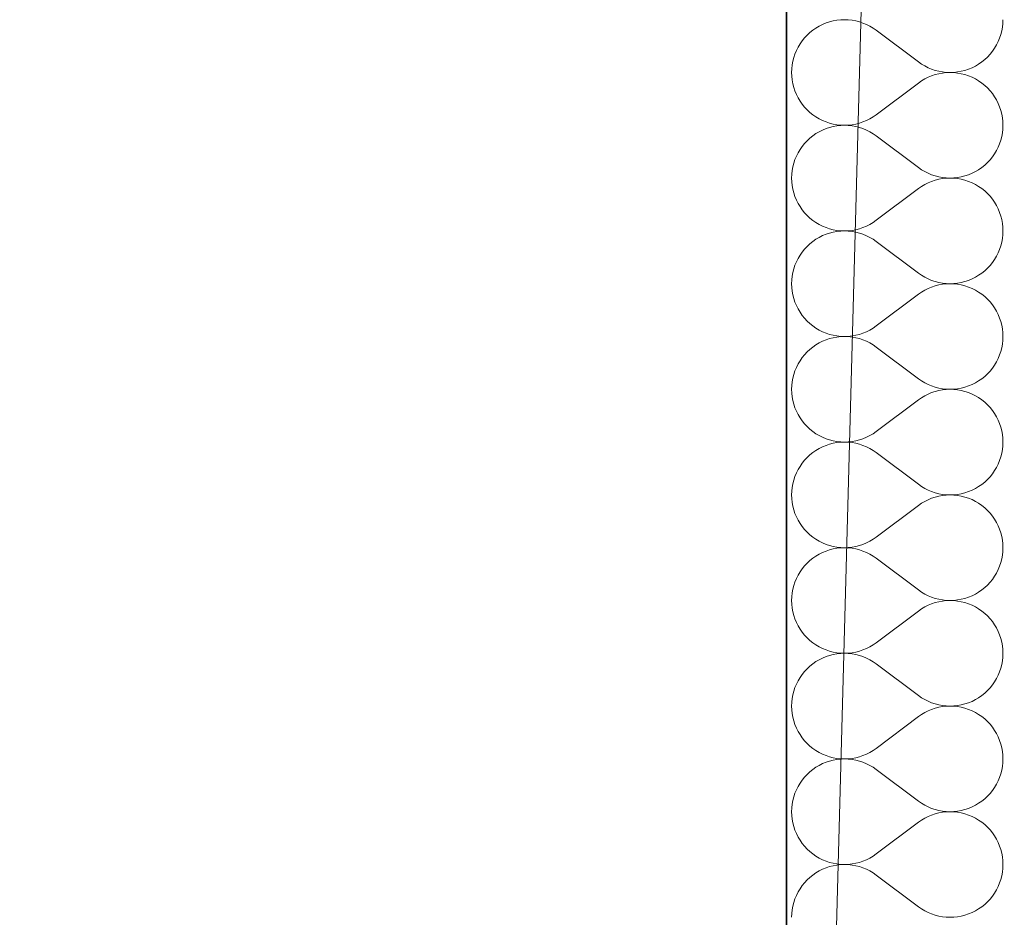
# Model space of a CAD drawing. Header units: millimetres. Extents: x -1465 to 393277, y -3788 to 454312.
# Tile 848 of 958: x 348170 to 348880, y 356993 to 357641. Entities that reach past the tile are written whole.
import ezdxf

# ---------------------------------------------------------------- set-up
doc = ezdxf.new("R2010")
doc.units = ezdxf.units.MM
doc.layers.add('- A - ocieplenie', color=8, linetype='Continuous')
doc.layers.add('Konstrukcja - Stropy', color=8, linetype='Continuous')

# ---------------------------------------------------------------- blocks, each defined once
blk = doc.blocks.new('*X28')
at = {"layer": '- A - ocieplenie', "linetype": 'Continuous', "lineweight": 13, "ltscale": 100}
for p, q in [((19819.41, 384052.48), (19816.69, 384052.38)), ((19822.13, 384052.38), (19819.41, 384052.48)), ((19933.57, 384049.76), (19933.67, 384052.48)), ((19798.8, 384046.44), (19796.57, 384044.89)), ((19801.14, 384047.83), (19798.8, 384046.44)), ((19803.57, 384049.04), (19801.14, 384047.83)), ((19806.09, 384050.08), (19803.57, 384049.04)), ((19808.67, 384050.94), (19806.09, 384050.08)), ((19811.31, 384051.61), (19808.67, 384050.94)), ((19813.98, 384052.09), (19811.31, 384051.61)), ((19816.69, 384052.38), (19813.98, 384052.09)), ((19824.83, 384052.09), (19822.13, 384052.38)), ((19827.51, 384051.6), (19824.83, 384052.09)), ((19830.14, 384050.93), (19827.51, 384051.6)), ((19832.73, 384050.06), (19830.14, 384050.93)), ((19835.24, 384049.02), (19832.73, 384050.06)), ((19837.67, 384047.8), (19835.24, 384049.02)), ((19840.01, 384046.41), (19837.67, 384047.8)), ((19842.24, 384044.86), (19840.01, 384046.41)), ((19932.8, 384044.38), (19933.28, 384047.05)), ((19933.28, 384047.05), (19933.57, 384049.76)), ((19790.6, 384039.34), (19788.89, 384037.22)), ((19792.46, 384041.33), (19790.6, 384039.34)), ((19794.45, 384043.18), (19792.46, 384041.33)), ((19796.57, 384044.89), (19794.45, 384043.18)), ((19872.72, 384022), (19842.24, 384044.86)), ((19930.22, 384036.65), (19931.27, 384039.16)), ((19931.27, 384039.16), (19932.13, 384041.74)), ((19932.13, 384041.74), (19932.8, 384044.38)), ((19785.95, 384032.65), (19784.73, 384030.21)), ((19787.34, 384034.99), (19785.95, 384032.65)), ((19788.89, 384037.22), (19787.34, 384034.99)), ((19926.07, 384029.64), (19927.62, 384031.87)), ((19927.62, 384031.87), (19929.01, 384034.21)), ((19929.01, 384034.21), (19930.22, 384036.65)), ((19782.83, 384025.12), (19782.16, 384022.48)), ((19783.69, 384027.7), (19782.83, 384025.12)), ((19784.73, 384030.21), (19783.69, 384027.7)), ((19920.51, 384023.68), (19922.5, 384025.53)), ((19922.5, 384025.53), (19924.36, 384027.52)), ((19924.36, 384027.52), (19926.07, 384029.64)), ((19781.39, 384017.1), (19781.29, 384014.38)), ((19781.68, 384019.81), (19781.39, 384017.1)), ((19782.16, 384022.48), (19781.68, 384019.81)), ((19872.72, 384022), (19874.95, 384020.45)), ((19874.95, 384020.45), (19877.29, 384019.06)), ((19877.29, 384019.06), (19879.72, 384017.84)), ((19879.72, 384017.84), (19882.23, 384016.79)), ((19908.87, 384016.78), (19911.38, 384017.82)), ((19911.38, 384017.82), (19913.82, 384019.03)), ((19913.82, 384019.03), (19916.16, 384020.42)), ((19916.16, 384020.42), (19918.39, 384021.97)), ((19918.39, 384021.97), (19920.51, 384023.68)), ((19781.29, 384014.38), (19781.39, 384011.66)), ((19781.39, 384011.66), (19781.68, 384008.96)), ((19879.72, 384010.93), (19877.29, 384009.71)), ((19882.23, 384011.97), (19879.72, 384010.93)), ((19882.23, 384016.79), (19884.81, 384015.93)), ((19884.81, 384012.83), (19882.23, 384011.97)), ((19884.81, 384015.93), (19887.45, 384015.26)), ((19887.45, 384013.51), (19884.81, 384012.83)), ((19887.45, 384015.26), (19890.13, 384014.77)), ((19890.13, 384013.99), (19887.45, 384013.51)), ((19890.13, 384014.77), (19892.83, 384014.48)), ((19892.83, 384014.28), (19890.13, 384013.99)), ((19892.83, 384014.48), (19895.55, 384014.38)), ((19895.55, 384014.38), (19892.83, 384014.28)), ((19895.55, 384014.38), (19898.27, 384014.48)), ((19898.27, 384014.29), (19895.55, 384014.38)), ((19898.27, 384014.48), (19900.97, 384014.77)), ((19900.97, 384014), (19898.27, 384014.29)), ((19900.97, 384014.77), (19903.65, 384015.25)), ((19903.65, 384013.52), (19900.97, 384014)), ((19903.65, 384015.25), (19906.29, 384015.92)), ((19906.29, 384012.84), (19903.65, 384013.52)), ((19906.29, 384015.92), (19908.87, 384016.78)), ((19908.87, 384011.99), (19906.29, 384012.84)), ((19911.38, 384010.95), (19908.87, 384011.99)), ((19913.82, 384009.73), (19911.38, 384010.95)), ((19781.68, 384008.96), (19782.16, 384006.28)), ((19782.16, 384006.28), (19782.83, 384003.64)), ((19782.83, 384003.64), (19783.69, 384001.06)), ((19872.72, 384006.76), (19842.24, 383983.91)), ((19874.95, 384008.32), (19872.72, 384006.76)), ((19877.29, 384009.71), (19874.95, 384008.32)), ((19916.16, 384008.34), (19913.82, 384009.73)), ((19918.39, 384006.79), (19916.16, 384008.34)), ((19920.51, 384005.09), (19918.39, 384006.79)), ((19922.5, 384003.23), (19920.51, 384005.09)), ((19924.36, 384001.24), (19922.5, 384003.23)), ((19783.69, 384001.06), (19784.73, 383998.55)), ((19784.73, 383998.55), (19785.95, 383996.12)), ((19785.95, 383996.12), (19787.34, 383993.78)), ((19926.07, 383999.12), (19924.36, 384001.24)), ((19927.62, 383996.89), (19926.07, 383999.12)), ((19929.01, 383994.55), (19927.62, 383996.89)), ((19787.34, 383993.78), (19788.89, 383991.54)), ((19788.89, 383991.54), (19790.6, 383989.43)), ((19790.6, 383989.43), (19792.46, 383987.44)), ((19930.22, 383992.12), (19929.01, 383994.55)), ((19931.27, 383989.6), (19930.22, 383992.12)), ((19932.13, 383987.02), (19931.27, 383989.6)), ((19792.46, 383987.44), (19794.45, 383985.58)), ((19794.45, 383985.58), (19796.57, 383983.88)), ((19796.57, 383983.88), (19798.8, 383982.33)), ((19798.8, 383982.33), (19801.14, 383980.94)), ((19837.67, 383980.96), (19840.01, 383982.35)), ((19840.01, 383982.35), (19842.24, 383983.91)), ((19932.8, 383984.39), (19932.13, 383987.02)), ((19933.28, 383981.71), (19932.8, 383984.39)), ((19933.57, 383979.01), (19933.28, 383981.71)), ((19801.14, 383980.94), (19803.57, 383979.72)), ((19803.57, 383979.72), (19806.09, 383978.68)), ((19806.09, 383978.68), (19808.67, 383977.82)), ((19808.67, 383974.75), (19806.09, 383973.89)), ((19808.67, 383977.82), (19811.31, 383977.15)), ((19811.31, 383975.42), (19808.67, 383974.75)), ((19811.31, 383977.15), (19813.98, 383976.67)), ((19813.98, 383975.9), (19811.31, 383975.42)), ((19813.98, 383976.67), (19816.69, 383976.38)), ((19816.69, 383976.19), (19813.98, 383975.9)), ((19816.69, 383976.38), (19819.41, 383976.29)), ((19819.41, 383976.29), (19816.69, 383976.19)), ((19819.41, 383976.29), (19822.13, 383976.39)), ((19822.13, 383976.19), (19819.41, 383976.29)), ((19822.13, 383976.39), (19824.83, 383976.68)), ((19824.83, 383975.9), (19822.13, 383976.19)), ((19824.83, 383976.68), (19827.51, 383977.16)), ((19827.51, 383975.41), (19824.83, 383975.9)), ((19827.51, 383977.16), (19830.14, 383977.84)), ((19830.14, 383974.74), (19827.51, 383975.41)), ((19830.14, 383977.84), (19832.73, 383978.7)), ((19832.73, 383973.87), (19830.14, 383974.74)), ((19832.73, 383978.7), (19835.24, 383979.74)), ((19835.24, 383979.74), (19837.67, 383980.96)), ((19933.67, 383976.29), (19933.57, 383979.01)), ((19933.57, 383973.57), (19933.67, 383976.29)), ((19796.57, 383968.7), (19794.45, 383966.99)), ((19798.8, 383970.25), (19796.57, 383968.7)), ((19801.14, 383971.63), (19798.8, 383970.25)), ((19803.57, 383972.85), (19801.14, 383971.63)), ((19806.09, 383973.89), (19803.57, 383972.85)), ((19835.24, 383972.83), (19832.73, 383973.87)), ((19837.67, 383971.61), (19835.24, 383972.83)), ((19840.01, 383970.22), (19837.67, 383971.61)), ((19842.24, 383968.67), (19840.01, 383970.22)), ((19872.72, 383945.81), (19842.24, 383968.67)), ((19932.13, 383965.55), (19932.8, 383968.19)), ((19932.8, 383968.19), (19933.28, 383970.86)), ((19933.28, 383970.86), (19933.57, 383973.57)), ((19788.89, 383961.03), (19787.34, 383958.79)), ((19790.6, 383963.15), (19788.89, 383961.03)), ((19792.46, 383965.14), (19790.6, 383963.15)), ((19794.45, 383966.99), (19792.46, 383965.14)), ((19929.01, 383958.02), (19930.22, 383960.46)), ((19930.22, 383960.46), (19931.27, 383962.97)), ((19931.27, 383962.97), (19932.13, 383965.55)), ((19784.73, 383954.02), (19783.69, 383951.51)), ((19785.95, 383956.46), (19784.73, 383954.02)), ((19787.34, 383958.79), (19785.95, 383956.46)), ((19924.36, 383951.33), (19926.07, 383953.45)), ((19926.07, 383953.45), (19927.62, 383955.68)), ((19927.62, 383955.68), (19929.01, 383958.02)), ((19782.16, 383946.29), (19781.68, 383943.62)), ((19782.83, 383948.93), (19782.16, 383946.29)), ((19783.69, 383951.51), (19782.83, 383948.93)), ((19918.39, 383945.78), (19920.51, 383947.49)), ((19920.51, 383947.49), (19922.5, 383949.34)), ((19922.5, 383949.34), (19924.36, 383951.33)), ((19781.39, 383940.91), (19781.29, 383938.19)), ((19781.68, 383943.62), (19781.39, 383940.91)), ((19872.72, 383945.81), (19874.95, 383944.26)), ((19874.95, 383944.26), (19877.29, 383942.87)), ((19877.29, 383942.87), (19879.72, 383941.65)), ((19879.72, 383941.65), (19882.23, 383940.6)), ((19882.23, 383940.6), (19884.81, 383939.74)), ((19884.81, 383939.74), (19887.45, 383939.07)), ((19887.45, 383939.07), (19890.13, 383938.58)), ((19900.97, 383938.58), (19903.65, 383939.06)), ((19903.65, 383939.06), (19906.29, 383939.73)), ((19906.29, 383939.73), (19908.87, 383940.59)), ((19908.87, 383940.59), (19911.38, 383941.63)), ((19911.38, 383941.63), (19913.82, 383942.84)), ((19913.82, 383942.84), (19916.16, 383944.23)), ((19916.16, 383944.23), (19918.39, 383945.78)), ((19781.29, 383938.19), (19781.39, 383935.47)), ((19781.39, 383935.47), (19781.68, 383932.77)), ((19781.68, 383932.77), (19782.16, 383930.09)), ((19874.95, 383932.13), (19872.72, 383930.57)), ((19877.29, 383933.52), (19874.95, 383932.13)), ((19879.72, 383934.74), (19877.29, 383933.52)), ((19882.23, 383935.78), (19879.72, 383934.74)), ((19884.81, 383936.64), (19882.23, 383935.78)), ((19887.45, 383937.31), (19884.81, 383936.64)), ((19890.13, 383937.8), (19887.45, 383937.31)), ((19890.13, 383938.58), (19892.83, 383938.29)), ((19892.83, 383938.09), (19890.13, 383937.8)), ((19892.83, 383938.29), (19895.55, 383938.19)), ((19895.55, 383938.19), (19892.83, 383938.09)), ((19895.55, 383938.19), (19898.27, 383938.29)), ((19898.27, 383938.1), (19895.55, 383938.19)), ((19898.27, 383938.29), (19900.97, 383938.58)), ((19900.97, 383937.81), (19898.27, 383938.1)), ((19903.65, 383937.33), (19900.97, 383937.81)), ((19906.29, 383936.65), (19903.65, 383937.33)), ((19908.87, 383935.8), (19906.29, 383936.65)), ((19911.38, 383934.76), (19908.87, 383935.8)), ((19913.82, 383933.54), (19911.38, 383934.76)), ((19916.16, 383932.15), (19913.82, 383933.54)), ((19918.39, 383930.6), (19916.16, 383932.15)), ((19782.16, 383930.09), (19782.83, 383927.45)), ((19782.83, 383927.45), (19783.69, 383924.87)), ((19783.69, 383924.87), (19784.73, 383922.36)), ((19872.72, 383930.57), (19842.24, 383907.72)), ((19920.51, 383928.9), (19918.39, 383930.6)), ((19922.5, 383927.04), (19920.51, 383928.9)), ((19924.36, 383925.05), (19922.5, 383927.04)), ((19926.07, 383922.93), (19924.36, 383925.05)), ((19784.73, 383922.36), (19785.95, 383919.93)), ((19785.95, 383919.93), (19787.34, 383917.59)), ((19787.34, 383917.59), (19788.89, 383915.35)), ((19927.62, 383920.7), (19926.07, 383922.93)), ((19929.01, 383918.36), (19927.62, 383920.7)), ((19930.22, 383915.93), (19929.01, 383918.36)), ((19788.89, 383915.35), (19790.6, 383913.24)), ((19790.6, 383913.24), (19792.46, 383911.25)), ((19792.46, 383911.25), (19794.45, 383909.39)), ((19931.27, 383913.41), (19930.22, 383915.93)), ((19932.13, 383910.83), (19931.27, 383913.41)), ((19932.8, 383908.2), (19932.13, 383910.83)), ((19794.45, 383909.39), (19796.57, 383907.69)), ((19796.57, 383907.69), (19798.8, 383906.14)), ((19798.8, 383906.14), (19801.14, 383904.75)), ((19801.14, 383904.75), (19803.57, 383903.53)), ((19803.57, 383903.53), (19806.09, 383902.49)), ((19832.73, 383902.51), (19835.24, 383903.55)), ((19835.24, 383903.55), (19837.67, 383904.77)), ((19837.67, 383904.77), (19840.01, 383906.16)), ((19840.01, 383906.16), (19842.24, 383907.72)), ((19933.28, 383905.52), (19932.8, 383908.2)), ((19933.57, 383902.81), (19933.28, 383905.52)), ((19803.57, 383896.66), (19801.14, 383895.44)), ((19806.09, 383897.7), (19803.57, 383896.66)), ((19806.09, 383902.49), (19808.67, 383901.63)), ((19808.67, 383898.56), (19806.09, 383897.7)), ((19808.67, 383901.63), (19811.31, 383900.96)), ((19811.31, 383899.23), (19808.67, 383898.56)), ((19811.31, 383900.96), (19813.98, 383900.48)), ((19813.98, 383899.71), (19811.31, 383899.23)), ((19813.98, 383900.48), (19816.69, 383900.19)), ((19816.69, 383900), (19813.98, 383899.71)), ((19816.69, 383900.19), (19819.41, 383900.1)), ((19819.41, 383900.1), (19816.69, 383900)), ((19819.41, 383900.1), (19822.13, 383900.2)), ((19822.13, 383900), (19819.41, 383900.1)), ((19822.13, 383900.2), (19824.83, 383900.49)), ((19824.83, 383899.7), (19822.13, 383900)), ((19824.83, 383900.49), (19827.51, 383900.97)), ((19827.51, 383899.22), (19824.83, 383899.7)), ((19827.51, 383900.97), (19830.14, 383901.65)), ((19830.14, 383898.54), (19827.51, 383899.22)), ((19830.14, 383901.65), (19832.73, 383902.51)), ((19832.73, 383897.68), (19830.14, 383898.54)), ((19835.24, 383896.64), (19832.73, 383897.68)), ((19837.67, 383895.42), (19835.24, 383896.64)), ((19933.28, 383894.67), (19933.57, 383897.38)), ((19933.67, 383900.1), (19933.57, 383902.81)), ((19933.57, 383897.38), (19933.67, 383900.1)), ((19794.45, 383890.8), (19792.46, 383888.95)), ((19796.57, 383892.51), (19794.45, 383890.8)), ((19798.8, 383894.06), (19796.57, 383892.51)), ((19801.14, 383895.44), (19798.8, 383894.06)), ((19840.01, 383894.03), (19837.67, 383895.42)), ((19842.24, 383892.48), (19840.01, 383894.03)), ((19872.72, 383869.62), (19842.24, 383892.48)), ((19931.27, 383886.78), (19932.13, 383889.36)), ((19932.13, 383889.36), (19932.8, 383892)), ((19932.8, 383892), (19933.28, 383894.67)), ((19787.34, 383882.6), (19785.95, 383880.26)), ((19788.89, 383884.84), (19787.34, 383882.6)), ((19790.6, 383886.96), (19788.89, 383884.84)), ((19792.46, 383888.95), (19790.6, 383886.96)), ((19929.01, 383881.83), (19930.22, 383884.26)), ((19930.22, 383884.26), (19931.27, 383886.78)), ((19783.69, 383875.32), (19782.83, 383872.74)), ((19784.73, 383877.83), (19783.69, 383875.32)), ((19785.95, 383880.26), (19784.73, 383877.83)), ((19922.5, 383873.15), (19924.36, 383875.14)), ((19924.36, 383875.14), (19926.07, 383877.26)), ((19926.07, 383877.26), (19927.62, 383879.49)), ((19927.62, 383879.49), (19929.01, 383881.83)), ((19782.16, 383870.1), (19781.68, 383867.42)), ((19782.83, 383872.74), (19782.16, 383870.1)), ((19872.72, 383869.62), (19874.95, 383868.07)), ((19874.95, 383868.07), (19877.29, 383866.68)), ((19913.82, 383866.65), (19916.16, 383868.04)), ((19916.16, 383868.04), (19918.39, 383869.59)), ((19918.39, 383869.59), (19920.51, 383871.3)), ((19920.51, 383871.3), (19922.5, 383873.15)), ((19781.39, 383864.72), (19781.29, 383862)), ((19781.29, 383862), (19781.39, 383859.28)), ((19781.68, 383867.42), (19781.39, 383864.72)), ((19877.29, 383866.68), (19879.72, 383865.46)), ((19879.72, 383865.46), (19882.23, 383864.41)), ((19882.23, 383864.41), (19884.81, 383863.55)), ((19884.81, 383863.55), (19887.45, 383862.88)), ((19887.45, 383861.12), (19884.81, 383860.45)), ((19887.45, 383862.88), (19890.13, 383862.39)), ((19890.13, 383861.61), (19887.45, 383861.12)), ((19890.13, 383862.39), (19892.83, 383862.1)), ((19892.83, 383861.9), (19890.13, 383861.61)), ((19892.83, 383862.1), (19895.55, 383862)), ((19895.55, 383862), (19892.83, 383861.9)), ((19895.55, 383862), (19898.27, 383862.1)), ((19898.27, 383861.91), (19895.55, 383862)), ((19898.27, 383862.1), (19900.97, 383862.39)), ((19900.97, 383861.62), (19898.27, 383861.91)), ((19900.97, 383862.39), (19903.65, 383862.87)), ((19903.65, 383861.13), (19900.97, 383861.62)), ((19903.65, 383862.87), (19906.29, 383863.54)), ((19906.29, 383860.46), (19903.65, 383861.13)), ((19906.29, 383863.54), (19908.87, 383864.4)), ((19908.87, 383864.4), (19911.38, 383865.44)), ((19911.38, 383865.44), (19913.82, 383866.65)), ((19781.39, 383859.28), (19781.68, 383856.58)), ((19781.68, 383856.58), (19782.16, 383853.9)), ((19782.16, 383853.9), (19782.83, 383851.26)), ((19872.72, 383854.38), (19842.24, 383831.52)), ((19874.95, 383855.94), (19872.72, 383854.38)), ((19877.29, 383857.33), (19874.95, 383855.94)), ((19879.72, 383858.55), (19877.29, 383857.33)), ((19882.23, 383859.59), (19879.72, 383858.55)), ((19884.81, 383860.45), (19882.23, 383859.59)), ((19908.87, 383859.61), (19906.29, 383860.46)), ((19911.38, 383858.57), (19908.87, 383859.61)), ((19913.82, 383857.35), (19911.38, 383858.57)), ((19916.16, 383855.96), (19913.82, 383857.35)), ((19918.39, 383854.41), (19916.16, 383855.96)), ((19920.51, 383852.7), (19918.39, 383854.41)), ((19782.83, 383851.26), (19783.69, 383848.68)), ((19783.69, 383848.68), (19784.73, 383846.17)), ((19922.5, 383850.85), (19920.51, 383852.7)), ((19924.36, 383848.86), (19922.5, 383850.85)), ((19926.07, 383846.74), (19924.36, 383848.86)), ((19927.62, 383844.51), (19926.07, 383846.74)), ((19784.73, 383846.17), (19785.95, 383843.74)), ((19785.95, 383843.74), (19787.34, 383841.4)), ((19787.34, 383841.4), (19788.89, 383839.16)), ((19929.01, 383842.17), (19927.62, 383844.51)), ((19930.22, 383839.74), (19929.01, 383842.17)), ((19931.27, 383837.22), (19930.22, 383839.74)), ((19788.89, 383839.16), (19790.6, 383837.05)), ((19790.6, 383837.05), (19792.46, 383835.05)), ((19792.46, 383835.05), (19794.45, 383833.2)), ((19794.45, 383833.2), (19796.57, 383831.5)), ((19932.13, 383834.64), (19931.27, 383837.22)), ((19932.8, 383832.01), (19932.13, 383834.64)), ((19796.57, 383831.5), (19798.8, 383829.94)), ((19798.8, 383829.94), (19801.14, 383828.56)), ((19801.14, 383828.56), (19803.57, 383827.34)), ((19803.57, 383827.34), (19806.09, 383826.3)), ((19806.09, 383826.3), (19808.67, 383825.44)), ((19808.67, 383825.44), (19811.31, 383824.77)), ((19827.51, 383824.78), (19830.14, 383825.46)), ((19830.14, 383825.46), (19832.73, 383826.32)), ((19832.73, 383826.32), (19835.24, 383827.36)), ((19835.24, 383827.36), (19837.67, 383828.58)), ((19837.67, 383828.58), (19840.01, 383829.97)), ((19840.01, 383829.97), (19842.24, 383831.52)), ((19933.28, 383829.33), (19932.8, 383832.01)), ((19933.57, 383826.62), (19933.28, 383829.33)), ((19933.67, 383823.91), (19933.57, 383826.62)), ((19801.14, 383819.25), (19798.8, 383817.87)), ((19803.57, 383820.47), (19801.14, 383819.25)), ((19806.09, 383821.51), (19803.57, 383820.47)), ((19808.67, 383822.37), (19806.09, 383821.51)), ((19811.31, 383823.04), (19808.67, 383822.37)), ((19811.31, 383824.77), (19813.98, 383824.29)), ((19813.98, 383823.52), (19811.31, 383823.04)), ((19813.98, 383824.29), (19816.69, 383824)), ((19816.69, 383823.81), (19813.98, 383823.52)), ((19816.69, 383824), (19819.41, 383823.91)), ((19819.41, 383823.91), (19816.69, 383823.81)), ((19819.41, 383823.91), (19822.13, 383824)), ((19822.13, 383823.81), (19819.41, 383823.91)), ((19822.13, 383824), (19824.83, 383824.3)), ((19824.83, 383823.51), (19822.13, 383823.81)), ((19824.83, 383824.3), (19827.51, 383824.78)), ((19827.51, 383823.03), (19824.83, 383823.51)), ((19830.14, 383822.35), (19827.51, 383823.03)), ((19832.73, 383821.49), (19830.14, 383822.35)), ((19835.24, 383820.45), (19832.73, 383821.49)), ((19837.67, 383819.23), (19835.24, 383820.45)), ((19840.01, 383817.84), (19837.67, 383819.23)), ((19932.8, 383815.8), (19933.28, 383818.48)), ((19933.28, 383818.48), (19933.57, 383821.19)), ((19933.57, 383821.19), (19933.67, 383823.91)), ((19792.46, 383812.76), (19790.6, 383810.77)), ((19794.45, 383814.61), (19792.46, 383812.76)), ((19796.57, 383816.32), (19794.45, 383814.61)), ((19798.8, 383817.87), (19796.57, 383816.32)), ((19842.24, 383816.29), (19840.01, 383817.84)), ((19872.72, 383793.43), (19842.24, 383816.29)), ((19931.27, 383810.59), (19932.13, 383813.17)), ((19932.13, 383813.17), (19932.8, 383815.8)), ((19785.95, 383804.07), (19784.73, 383801.64)), ((19787.34, 383806.41), (19785.95, 383804.07)), ((19788.89, 383808.65), (19787.34, 383806.41)), ((19790.6, 383810.77), (19788.89, 383808.65)), ((19927.62, 383803.3), (19929.01, 383805.64)), ((19929.01, 383805.64), (19930.22, 383808.07)), ((19930.22, 383808.07), (19931.27, 383810.59)), ((19783.69, 383799.13), (19782.83, 383796.55)), ((19784.73, 383801.64), (19783.69, 383799.13)), ((19920.51, 383795.11), (19922.5, 383796.96)), ((19922.5, 383796.96), (19924.36, 383798.95)), ((19924.36, 383798.95), (19926.07, 383801.07)), ((19926.07, 383801.07), (19927.62, 383803.3)), ((19781.68, 383791.23), (19781.39, 383788.53)), ((19782.16, 383793.91), (19781.68, 383791.23)), ((19782.83, 383796.55), (19782.16, 383793.91)), ((19872.72, 383793.43), (19874.95, 383791.88)), ((19874.95, 383791.88), (19877.29, 383790.49)), ((19877.29, 383790.49), (19879.72, 383789.27)), ((19911.38, 383789.25), (19913.82, 383790.46)), ((19913.82, 383790.46), (19916.16, 383791.85)), ((19916.16, 383791.85), (19918.39, 383793.4)), ((19918.39, 383793.4), (19920.51, 383795.11)), ((19781.39, 383788.53), (19781.29, 383785.81)), ((19781.29, 383785.81), (19781.39, 383783.09)), ((19781.39, 383783.09), (19781.68, 383780.39)), ((19879.72, 383789.27), (19882.23, 383788.22)), ((19882.23, 383783.4), (19879.72, 383782.35)), ((19882.23, 383788.22), (19884.81, 383787.36)), ((19884.81, 383784.26), (19882.23, 383783.4)), ((19884.81, 383787.36), (19887.45, 383786.69)), ((19887.45, 383784.93), (19884.81, 383784.26)), ((19887.45, 383786.69), (19890.13, 383786.2)), ((19890.13, 383785.42), (19887.45, 383784.93)), ((19890.13, 383786.2), (19892.83, 383785.91)), ((19892.83, 383785.71), (19890.13, 383785.42)), ((19892.83, 383785.91), (19895.55, 383785.81)), ((19895.55, 383785.81), (19892.83, 383785.71)), ((19895.55, 383785.81), (19898.27, 383785.91)), ((19898.27, 383785.72), (19895.55, 383785.81)), ((19898.27, 383785.91), (19900.97, 383786.2)), ((19900.97, 383785.43), (19898.27, 383785.72)), ((19900.97, 383786.2), (19903.65, 383786.68)), ((19903.65, 383784.94), (19900.97, 383785.43)), ((19903.65, 383786.68), (19906.29, 383787.35)), ((19906.29, 383784.27), (19903.65, 383784.94)), ((19906.29, 383787.35), (19908.87, 383788.21)), ((19908.87, 383783.42), (19906.29, 383784.27)), ((19908.87, 383788.21), (19911.38, 383789.25)), ((19911.38, 383782.38), (19908.87, 383783.42)), ((19781.68, 383780.39), (19782.16, 383777.71)), ((19782.16, 383777.71), (19782.83, 383775.07)), ((19872.72, 383778.19), (19842.24, 383755.33)), ((19874.95, 383779.74), (19872.72, 383778.19)), ((19877.29, 383781.14), (19874.95, 383779.74)), ((19879.72, 383782.35), (19877.29, 383781.14)), ((19913.82, 383781.16), (19911.38, 383782.38)), ((19916.16, 383779.77), (19913.82, 383781.16)), ((19918.39, 383778.22), (19916.16, 383779.77)), ((19920.51, 383776.51), (19918.39, 383778.22)), ((19922.5, 383774.66), (19920.51, 383776.51)), ((19782.83, 383775.07), (19783.69, 383772.49)), ((19783.69, 383772.49), (19784.73, 383769.98)), ((19784.73, 383769.98), (19785.95, 383767.55)), ((19924.36, 383772.67), (19922.5, 383774.66)), ((19926.07, 383770.55), (19924.36, 383772.67)), ((19927.62, 383768.32), (19926.07, 383770.55)), ((19785.95, 383767.55), (19787.34, 383765.21)), ((19787.34, 383765.21), (19788.89, 383762.97)), ((19788.89, 383762.97), (19790.6, 383760.85)), ((19929.01, 383765.98), (19927.62, 383768.32)), ((19930.22, 383763.55), (19929.01, 383765.98)), ((19931.27, 383761.03), (19930.22, 383763.55)), ((19790.6, 383760.85), (19792.46, 383758.86)), ((19792.46, 383758.86), (19794.45, 383757.01)), ((19794.45, 383757.01), (19796.57, 383755.3)), ((19796.57, 383755.3), (19798.8, 383753.75)), ((19840.01, 383753.78), (19842.24, 383755.33)), ((19932.13, 383758.45), (19931.27, 383761.03)), ((19932.8, 383755.82), (19932.13, 383758.45)), ((19933.28, 383753.14), (19932.8, 383755.82)), ((19798.8, 383753.75), (19801.14, 383752.37)), ((19801.14, 383752.37), (19803.57, 383751.15)), ((19803.57, 383751.15), (19806.09, 383750.11)), ((19806.09, 383750.11), (19808.67, 383749.25)), ((19808.67, 383749.25), (19811.31, 383748.58)), ((19811.31, 383748.58), (19813.98, 383748.1)), ((19813.98, 383747.33), (19811.31, 383746.85)), ((19813.98, 383748.1), (19816.69, 383747.81)), ((19816.69, 383747.62), (19813.98, 383747.33)), ((19816.69, 383747.81), (19819.41, 383747.72)), ((19819.41, 383747.72), (19816.69, 383747.62)), ((19819.41, 383747.72), (19822.13, 383747.81)), ((19822.13, 383747.62), (19819.41, 383747.72)), ((19822.13, 383747.81), (19824.83, 383748.11)), ((19824.83, 383747.32), (19822.13, 383747.62)), ((19824.83, 383748.11), (19827.51, 383748.59)), ((19827.51, 383746.84), (19824.83, 383747.32)), ((19827.51, 383748.59), (19830.14, 383749.27)), ((19830.14, 383749.27), (19832.73, 383750.13)), ((19832.73, 383750.13), (19835.24, 383751.17)), ((19835.24, 383751.17), (19837.67, 383752.39)), ((19837.67, 383752.39), (19840.01, 383753.78)), ((19933.57, 383750.43), (19933.28, 383753.14)), ((19933.67, 383747.72), (19933.57, 383750.43)), ((19933.57, 383745), (19933.67, 383747.72)), ((19796.57, 383740.13), (19794.45, 383738.42)), ((19798.8, 383741.68), (19796.57, 383740.13)), ((19801.14, 383743.06), (19798.8, 383741.68)), ((19803.57, 383744.28), (19801.14, 383743.06)), ((19806.09, 383745.32), (19803.57, 383744.28)), ((19808.67, 383746.18), (19806.09, 383745.32)), ((19811.31, 383746.85), (19808.67, 383746.18)), ((19830.14, 383746.16), (19827.51, 383746.84)), ((19832.73, 383745.3), (19830.14, 383746.16)), ((19835.24, 383744.26), (19832.73, 383745.3)), ((19837.67, 383743.04), (19835.24, 383744.26)), ((19840.01, 383741.65), (19837.67, 383743.04)), ((19842.24, 383740.1), (19840.01, 383741.65)), ((19872.72, 383717.24), (19842.24, 383740.1)), ((19932.8, 383739.61), (19933.28, 383742.29)), ((19933.28, 383742.29), (19933.57, 383745)), ((19790.6, 383734.58), (19788.89, 383732.46)), ((19792.46, 383736.57), (19790.6, 383734.58)), ((19794.45, 383738.42), (19792.46, 383736.57)), ((19930.22, 383731.88), (19931.27, 383734.4)), ((19931.27, 383734.4), (19932.13, 383736.98)), ((19932.13, 383736.98), (19932.8, 383739.61)), ((19785.95, 383727.88), (19784.73, 383725.45)), ((19787.34, 383730.22), (19785.95, 383727.88)), ((19788.89, 383732.46), (19787.34, 383730.22)), ((19926.07, 383724.88), (19927.62, 383727.11)), ((19927.62, 383727.11), (19929.01, 383729.45)), ((19929.01, 383729.45), (19930.22, 383731.88)), ((19782.83, 383720.36), (19782.16, 383717.72)), ((19783.69, 383722.94), (19782.83, 383720.36)), ((19784.73, 383725.45), (19783.69, 383722.94)), ((19918.39, 383717.21), (19920.51, 383718.92)), ((19920.51, 383718.92), (19922.5, 383720.77)), ((19922.5, 383720.77), (19924.36, 383722.76)), ((19924.36, 383722.76), (19926.07, 383724.88)), ((19781.39, 383712.34), (19781.29, 383709.62)), ((19781.68, 383715.04), (19781.39, 383712.34)), ((19782.16, 383717.72), (19781.68, 383715.04)), ((19872.72, 383717.24), (19874.95, 383715.69)), ((19874.95, 383715.69), (19877.29, 383714.3)), ((19877.29, 383714.3), (19879.72, 383713.08)), ((19879.72, 383713.08), (19882.23, 383712.03)), ((19882.23, 383712.03), (19884.81, 383711.17)), ((19906.29, 383711.16), (19908.87, 383712.02)), ((19908.87, 383712.02), (19911.38, 383713.06)), ((19911.38, 383713.06), (19913.82, 383714.27)), ((19913.82, 383714.27), (19916.16, 383715.66)), ((19916.16, 383715.66), (19918.39, 383717.21)), ((19781.29, 383709.62), (19781.39, 383706.9)), ((19781.39, 383706.9), (19781.68, 383704.2)), ((19877.29, 383704.94), (19874.95, 383703.55)), ((19879.72, 383706.16), (19877.29, 383704.94)), ((19882.23, 383707.21), (19879.72, 383706.16)), ((19884.81, 383708.07), (19882.23, 383707.21)), ((19884.81, 383711.17), (19887.45, 383710.5)), ((19887.45, 383708.74), (19884.81, 383708.07)), ((19887.45, 383710.5), (19890.13, 383710.01)), ((19890.13, 383709.23), (19887.45, 383708.74)), ((19890.13, 383710.01), (19892.83, 383709.72)), ((19892.83, 383709.52), (19890.13, 383709.23)), ((19892.83, 383709.72), (19895.55, 383709.62)), ((19895.55, 383709.62), (19892.83, 383709.52)), ((19895.55, 383709.62), (19898.27, 383709.72)), ((19898.27, 383709.52), (19895.55, 383709.62)), ((19898.27, 383709.72), (19900.97, 383710)), ((19900.97, 383709.24), (19898.27, 383709.52)), ((19900.97, 383710), (19903.65, 383710.49)), ((19903.65, 383708.75), (19900.97, 383709.24)), ((19903.65, 383710.49), (19906.29, 383711.16)), ((19906.29, 383708.08), (19903.65, 383708.75)), ((19908.87, 383707.22), (19906.29, 383708.08)), ((19911.38, 383706.18), (19908.87, 383707.22)), ((19913.82, 383704.97), (19911.38, 383706.18)), ((19916.16, 383703.58), (19913.82, 383704.97)), ((19781.68, 383704.2), (19782.16, 383701.52)), ((19782.16, 383701.52), (19782.83, 383698.88)), ((19782.83, 383698.88), (19783.69, 383696.3)), ((19872.72, 383702), (19842.24, 383679.14)), ((19874.95, 383703.55), (19872.72, 383702)), ((19918.39, 383702.03), (19916.16, 383703.58)), ((19920.51, 383700.32), (19918.39, 383702.03)), ((19922.5, 383698.47), (19920.51, 383700.32)), ((19924.36, 383696.48), (19922.5, 383698.47)), ((19783.69, 383696.3), (19784.73, 383693.79)), ((19784.73, 383693.79), (19785.95, 383691.36)), ((19785.95, 383691.36), (19787.34, 383689.02)), ((19926.07, 383694.36), (19924.36, 383696.48)), ((19927.62, 383692.13), (19926.07, 383694.36)), ((19929.01, 383689.79), (19927.62, 383692.13)), ((19787.34, 383689.02), (19788.89, 383686.78)), ((19788.89, 383686.78), (19790.6, 383684.66)), ((19790.6, 383684.66), (19792.46, 383682.67)), ((19930.22, 383687.36), (19929.01, 383689.79)), ((19931.27, 383684.84), (19930.22, 383687.36)), ((19932.13, 383682.26), (19931.27, 383684.84)), ((19792.46, 383682.67), (19794.45, 383680.82)), ((19794.45, 383680.82), (19796.57, 383679.11)), ((19796.57, 383679.11), (19798.8, 383677.56)), ((19798.8, 383677.56), (19801.14, 383676.18)), ((19801.14, 383676.18), (19803.57, 383674.96)), ((19835.24, 383674.98), (19837.67, 383676.2)), ((19837.67, 383676.2), (19840.01, 383677.59)), ((19840.01, 383677.59), (19842.24, 383679.14)), ((19932.8, 383679.63), (19932.13, 383682.26)), ((19933.28, 383676.95), (19932.8, 383679.63)), ((19933.57, 383674.24), (19933.28, 383676.95)), ((19803.57, 383674.96), (19806.09, 383673.92)), ((19806.09, 383669.13), (19803.57, 383668.09)), ((19806.09, 383673.92), (19808.67, 383673.06)), ((19808.67, 383669.99), (19806.09, 383669.13)), ((19808.67, 383673.06), (19811.31, 383672.39)), ((19811.31, 383670.66), (19808.67, 383669.99)), ((19811.31, 383672.39), (19813.98, 383671.91)), ((19813.98, 383671.14), (19811.31, 383670.66)), ((19813.98, 383671.91), (19816.69, 383671.62)), ((19816.69, 383671.43), (19813.98, 383671.14)), ((19816.69, 383671.62), (19819.41, 383671.52)), ((19819.41, 383671.52), (19816.69, 383671.43)), ((19819.41, 383671.52), (19822.13, 383671.62)), ((19822.13, 383671.43), (19819.41, 383671.52)), ((19822.13, 383671.62), (19824.83, 383671.92)), ((19824.83, 383671.13), (19822.13, 383671.43)), ((19824.83, 383671.92), (19827.51, 383672.4)), ((19827.51, 383670.65), (19824.83, 383671.13)), ((19827.51, 383672.4), (19830.14, 383673.08)), ((19830.14, 383669.97), (19827.51, 383670.65)), ((19830.14, 383673.08), (19832.73, 383673.94)), ((19832.73, 383669.11), (19830.14, 383669.97)), ((19832.73, 383673.94), (19835.24, 383674.98)), ((19835.24, 383668.07), (19832.73, 383669.11)), ((19933.67, 383671.52), (19933.57, 383674.24)), ((19933.57, 383668.81), (19933.67, 383671.52)), ((19794.45, 383662.23), (19792.46, 383660.38)), ((19796.57, 383663.93), (19794.45, 383662.23)), ((19798.8, 383665.49), (19796.57, 383663.93)), ((19801.14, 383666.87), (19798.8, 383665.49)), ((19803.57, 383668.09), (19801.14, 383666.87)), ((19837.67, 383666.85), (19835.24, 383668.07)), ((19840.01, 383665.46), (19837.67, 383666.85)), ((19842.24, 383663.91), (19840.01, 383665.46)), ((19872.72, 383641.05), (19842.24, 383663.91)), ((19932.13, 383660.79), (19932.8, 383663.42)), ((19932.8, 383663.42), (19933.28, 383666.1)), ((19933.28, 383666.1), (19933.57, 383668.81)), ((19788.89, 383656.27), (19787.34, 383654.03)), ((19790.6, 383658.38), (19788.89, 383656.27)), ((19792.46, 383660.38), (19790.6, 383658.38)), ((19929.01, 383653.26), (19930.22, 383655.69)), ((19930.22, 383655.69), (19931.27, 383658.21)), ((19931.27, 383658.21), (19932.13, 383660.79)), ((19784.73, 383649.26), (19783.69, 383646.75)), ((19785.95, 383651.69), (19784.73, 383649.26)), ((19787.34, 383654.03), (19785.95, 383651.69)), ((19924.36, 383646.57), (19926.07, 383648.69)), ((19926.07, 383648.69), (19927.62, 383650.92)), ((19927.62, 383650.92), (19929.01, 383653.26)), ((19782.16, 383641.53), (19781.68, 383638.85)), ((19782.83, 383644.17), (19782.16, 383641.53)), ((19783.69, 383646.75), (19782.83, 383644.17)), ((19872.72, 383641.05), (19874.95, 383639.49)), ((19916.16, 383639.47), (19918.39, 383641.02)), ((19918.39, 383641.02), (19920.51, 383642.73)), ((19920.51, 383642.73), (19922.5, 383644.58)), ((19922.5, 383644.58), (19924.36, 383646.57)), ((19781.39, 383636.15), (19781.29, 383633.43)), ((19781.68, 383638.85), (19781.39, 383636.15)), ((19874.95, 383639.49), (19877.29, 383638.1)), ((19877.29, 383638.1), (19879.72, 383636.88)), ((19879.72, 383636.88), (19882.23, 383635.84)), ((19882.23, 383635.84), (19884.81, 383634.98)), ((19884.81, 383634.98), (19887.45, 383634.31)), ((19887.45, 383634.31), (19890.13, 383633.82)), ((19890.13, 383633.82), (19892.83, 383633.53)), ((19892.83, 383633.53), (19895.55, 383633.43)), ((19895.55, 383633.43), (19898.27, 383633.52)), ((19898.27, 383633.52), (19900.97, 383633.81)), ((19900.97, 383633.81), (19903.65, 383634.3)), ((19903.65, 383634.3), (19906.29, 383634.97)), ((19906.29, 383634.97), (19908.87, 383635.82)), ((19908.87, 383635.82), (19911.38, 383636.86)), ((19911.38, 383636.86), (19913.82, 383638.08)), ((19913.82, 383638.08), (19916.16, 383639.47)), ((19781.29, 383633.43), (19781.39, 383630.71)), ((19781.39, 383630.71), (19781.68, 383628.01)), ((19781.68, 383628.01), (19782.16, 383625.33)), ((19874.95, 383627.36), (19872.72, 383625.81)), ((19877.29, 383628.75), (19874.95, 383627.36)), ((19879.72, 383629.97), (19877.29, 383628.75)), ((19882.23, 383631.02), (19879.72, 383629.97)), ((19884.81, 383631.88), (19882.23, 383631.02)), ((19887.45, 383632.55), (19884.81, 383631.88)), ((19890.13, 383633.04), (19887.45, 383632.55)), ((19892.83, 383633.33), (19890.13, 383633.04)), ((19895.55, 383633.43), (19892.83, 383633.33)), ((19898.27, 383633.33), (19895.55, 383633.43)), ((19900.97, 383633.04), (19898.27, 383633.33)), ((19903.65, 383632.56), (19900.97, 383633.04)), ((19906.29, 383631.89), (19903.65, 383632.56)), ((19908.87, 383631.03), (19906.29, 383631.89)), ((19911.38, 383629.99), (19908.87, 383631.03)), ((19913.82, 383628.78), (19911.38, 383629.99)), ((19916.16, 383627.39), (19913.82, 383628.78)), ((19918.39, 383625.84), (19916.16, 383627.39)), ((19782.16, 383625.33), (19782.83, 383622.69)), ((19782.83, 383622.69), (19783.69, 383620.11)), ((19783.69, 383620.11), (19784.73, 383617.6)), ((19872.72, 383625.81), (19842.24, 383602.95)), ((19920.51, 383624.13), (19918.39, 383625.84)), ((19922.5, 383622.28), (19920.51, 383624.13)), ((19924.36, 383620.29), (19922.5, 383622.28)), ((19926.07, 383618.17), (19924.36, 383620.29)), ((19784.73, 383617.6), (19785.95, 383615.17)), ((19785.95, 383615.17), (19787.34, 383612.83)), ((19787.34, 383612.83), (19788.89, 383610.59)), ((19927.62, 383615.94), (19926.07, 383618.17)), ((19929.01, 383613.6), (19927.62, 383615.94)), ((19930.22, 383611.17), (19929.01, 383613.6)), ((19788.89, 383610.59), (19790.6, 383608.47)), ((19790.6, 383608.47), (19792.46, 383606.48)), ((19792.46, 383606.48), (19794.45, 383604.63)), ((19931.27, 383608.65), (19930.22, 383611.17)), ((19932.13, 383606.07), (19931.27, 383608.65)), ((19932.8, 383603.44), (19932.13, 383606.07)), ((19794.45, 383604.63), (19796.57, 383602.92)), ((19796.57, 383602.92), (19798.8, 383601.37)), ((19798.8, 383601.37), (19801.14, 383599.99)), ((19801.14, 383599.99), (19803.57, 383598.77)), ((19803.57, 383598.77), (19806.09, 383597.73)), ((19832.73, 383597.75), (19835.24, 383598.79)), ((19835.24, 383598.79), (19837.67, 383600.01)), ((19837.67, 383600.01), (19840.01, 383601.4)), ((19840.01, 383601.4), (19842.24, 383602.95)), ((19933.28, 383600.76), (19932.8, 383603.44)), ((19933.57, 383598.05), (19933.28, 383600.76)), ((19933.67, 383595.33), (19933.57, 383598.05)), ((19803.57, 383591.9), (19801.14, 383590.68)), ((19806.09, 383592.94), (19803.57, 383591.9)), ((19806.09, 383597.73), (19808.67, 383596.87)), ((19808.67, 383593.8), (19806.09, 383592.94)), ((19808.67, 383596.87), (19811.31, 383596.2)), ((19811.31, 383594.47), (19808.67, 383593.8)), ((19811.31, 383596.2), (19813.98, 383595.72)), ((19813.98, 383594.95), (19811.31, 383594.47)), ((19813.98, 383595.72), (19816.69, 383595.43)), ((19816.69, 383595.24), (19813.98, 383594.95)), ((19816.69, 383595.43), (19819.41, 383595.33)), ((19819.41, 383595.33), (19816.69, 383595.24)), ((19819.41, 383595.33), (19822.13, 383595.43)), ((19822.13, 383595.24), (19819.41, 383595.33)), ((19822.13, 383595.43), (19824.83, 383595.73)), ((19824.83, 383594.94), (19822.13, 383595.24)), ((19824.83, 383595.73), (19827.51, 383596.21)), ((19827.51, 383594.46), (19824.83, 383594.94)), ((19827.51, 383596.21), (19830.14, 383596.89)), ((19830.14, 383593.78), (19827.51, 383594.46)), ((19830.14, 383596.89), (19832.73, 383597.75)), ((19832.73, 383592.92), (19830.14, 383593.78)), ((19835.24, 383591.88), (19832.73, 383592.92)), ((19837.67, 383590.66), (19835.24, 383591.88)), ((19933.28, 383589.91), (19933.57, 383592.62)), ((19933.57, 383592.62), (19933.67, 383595.33)), ((19792.46, 383584.18), (19790.6, 383582.19)), ((19794.45, 383586.04), (19792.46, 383584.18)), ((19796.57, 383587.74), (19794.45, 383586.04)), ((19798.8, 383589.3), (19796.57, 383587.74)), ((19801.14, 383590.68), (19798.8, 383589.3)), ((19840.01, 383589.27), (19837.67, 383590.66)), ((19842.24, 383587.72), (19840.01, 383589.27)), ((19872.72, 383564.86), (19842.24, 383587.72)), ((19931.27, 383582.02), (19932.13, 383584.6)), ((19932.13, 383584.6), (19932.8, 383587.23)), ((19932.8, 383587.23), (19933.28, 383589.91)), ((19787.34, 383577.84), (19785.95, 383575.5)), ((19788.89, 383580.08), (19787.34, 383577.84)), ((19790.6, 383582.19), (19788.89, 383580.08)), ((19927.62, 383574.73), (19929.01, 383577.07)), ((19929.01, 383577.07), (19930.22, 383579.5)), ((19930.22, 383579.5), (19931.27, 383582.02)), ((19783.69, 383570.56), (19782.83, 383567.98)), ((19784.73, 383573.07), (19783.69, 383570.56)), ((19785.95, 383575.5), (19784.73, 383573.07)), ((19922.5, 383568.39), (19924.36, 383570.38)), ((19924.36, 383570.38), (19926.07, 383572.5)), ((19926.07, 383572.5), (19927.62, 383574.73)), ((19781.68, 383562.66), (19781.39, 383559.96)), ((19782.16, 383565.34), (19781.68, 383562.66)), ((19782.83, 383567.98), (19782.16, 383565.34)), ((19872.72, 383564.86), (19874.95, 383563.3)), ((19874.95, 383563.3), (19877.29, 383561.91)), ((19913.82, 383561.89), (19916.16, 383563.28)), ((19916.16, 383563.28), (19918.39, 383564.83)), ((19918.39, 383564.83), (19920.51, 383566.54)), ((19920.51, 383566.54), (19922.5, 383568.39)), ((19781.39, 383559.96), (19781.29, 383557.24)), ((19781.29, 383557.24), (19781.39, 383554.52)), ((19877.29, 383561.91), (19879.72, 383560.69)), ((19879.72, 383560.69), (19882.23, 383559.65)), ((19882.23, 383559.65), (19884.81, 383558.79)), ((19884.81, 383555.69), (19882.23, 383554.83)), ((19884.81, 383558.79), (19887.45, 383558.12)), ((19887.45, 383556.36), (19884.81, 383555.69)), ((19887.45, 383558.12), (19890.13, 383557.63)), ((19890.13, 383556.85), (19887.45, 383556.36)), ((19890.13, 383557.63), (19892.83, 383557.34)), ((19892.83, 383557.14), (19890.13, 383556.85)), ((19892.83, 383557.34), (19895.55, 383557.24)), ((19895.55, 383557.24), (19892.83, 383557.14)), ((19895.55, 383557.24), (19898.27, 383557.33)), ((19898.27, 383557.14), (19895.55, 383557.24)), ((19898.27, 383557.33), (19900.97, 383557.62)), ((19900.97, 383556.85), (19898.27, 383557.14)), ((19900.97, 383557.62), (19903.65, 383558.11)), ((19903.65, 383556.37), (19900.97, 383556.85)), ((19903.65, 383558.11), (19906.29, 383558.78)), ((19906.29, 383555.7), (19903.65, 383556.37)), ((19906.29, 383558.78), (19908.87, 383559.63)), ((19908.87, 383554.84), (19906.29, 383555.7)), ((19908.87, 383559.63), (19911.38, 383560.67)), ((19911.38, 383560.67), (19913.82, 383561.89)), ((19781.39, 383554.52), (19781.68, 383551.82)), ((19781.68, 383551.82), (19782.16, 383549.14)), ((19782.16, 383549.14), (19782.83, 383546.5)), ((19872.72, 383549.62), (19842.24, 383526.76)), ((19874.95, 383551.17), (19872.72, 383549.62)), ((19877.29, 383552.56), (19874.95, 383551.17)), ((19879.72, 383553.78), (19877.29, 383552.56)), ((19882.23, 383554.83), (19879.72, 383553.78)), ((19911.38, 383553.8), (19908.87, 383554.84)), ((19913.82, 383552.59), (19911.38, 383553.8)), ((19916.16, 383551.2), (19913.82, 383552.59)), ((19918.39, 383549.65), (19916.16, 383551.2)), ((19920.51, 383547.94), (19918.39, 383549.65)), ((19782.83, 383546.5), (19783.69, 383543.92)), ((19783.69, 383543.92), (19784.73, 383541.41)), ((19784.73, 383541.41), (19785.95, 383538.98)), ((19922.5, 383546.09), (19920.51, 383547.94)), ((19924.36, 383544.1), (19922.5, 383546.09)), ((19926.07, 383541.98), (19924.36, 383544.1)), ((19927.62, 383539.75), (19926.07, 383541.98)), ((19785.95, 383538.98), (19787.34, 383536.64)), ((19787.34, 383536.64), (19788.89, 383534.4)), ((19788.89, 383534.4), (19790.6, 383532.28)), ((19929.01, 383537.41), (19927.62, 383539.75)), ((19930.22, 383534.98), (19929.01, 383537.41)), ((19931.27, 383532.46), (19930.22, 383534.98)), ((19790.6, 383532.28), (19792.46, 383530.29)), ((19792.46, 383530.29), (19794.45, 383528.44)), ((19794.45, 383528.44), (19796.57, 383526.73)), ((19932.13, 383529.88), (19931.27, 383532.46)), ((19932.8, 383527.24), (19932.13, 383529.88)), ((19933.28, 383524.57), (19932.8, 383527.24)), ((19796.57, 383526.73), (19798.8, 383525.18)), ((19798.8, 383525.18), (19801.14, 383523.8)), ((19801.14, 383523.8), (19803.57, 383522.58)), ((19803.57, 383522.58), (19806.09, 383521.54)), ((19806.09, 383521.54), (19808.67, 383520.68)), ((19808.67, 383520.68), (19811.31, 383520.01)), ((19811.31, 383520.01), (19813.98, 383519.53)), ((19824.83, 383519.54), (19827.51, 383520.02)), ((19827.51, 383520.02), (19830.14, 383520.69)), ((19830.14, 383520.69), (19832.73, 383521.56)), ((19832.73, 383521.56), (19835.24, 383522.6)), ((19835.24, 383522.6), (19837.67, 383523.82)), ((19837.67, 383523.82), (19840.01, 383525.21)), ((19840.01, 383525.21), (19842.24, 383526.76)), ((19933.57, 383521.86), (19933.28, 383524.57)), ((19933.67, 383519.14), (19933.57, 383521.86)), ((19798.8, 383513.1), (19796.57, 383511.55)), ((19801.14, 383514.49), (19798.8, 383513.1)), ((19803.57, 383515.71), (19801.14, 383514.49)), ((19806.09, 383516.75), (19803.57, 383515.71)), ((19808.67, 383517.61), (19806.09, 383516.75)), ((19811.31, 383518.28), (19808.67, 383517.61)), ((19813.98, 383518.76), (19811.31, 383518.28)), ((19813.98, 383519.53), (19816.69, 383519.24)), ((19816.69, 383519.05), (19813.98, 383518.76)), ((19816.69, 383519.24), (19819.41, 383519.14)), ((19819.41, 383519.14), (19816.69, 383519.05)), ((19819.41, 383519.14), (19822.13, 383519.24)), ((19822.13, 383519.04), (19819.41, 383519.14)), ((19822.13, 383519.24), (19824.83, 383519.54)), ((19824.83, 383518.75), (19822.13, 383519.04)), ((19827.51, 383518.27), (19824.83, 383518.75)), ((19830.14, 383517.59), (19827.51, 383518.27)), ((19832.73, 383516.73), (19830.14, 383517.59)), ((19835.24, 383515.69), (19832.73, 383516.73)), ((19837.67, 383514.47), (19835.24, 383515.69)), ((19840.01, 383513.08), (19837.67, 383514.47)), ((19842.24, 383511.52), (19840.01, 383513.08)), ((19932.8, 383511.04), (19933.28, 383513.72)), ((19933.28, 383513.72), (19933.57, 383516.43)), ((19933.57, 383516.43), (19933.67, 383519.14)), ((19790.6, 383506), (19788.89, 383503.89)), ((19792.46, 383507.99), (19790.6, 383506)), ((19794.45, 383509.85), (19792.46, 383507.99)), ((19796.57, 383511.55), (19794.45, 383509.85)), ((19872.72, 383488.67), (19842.24, 383511.52)), ((19930.22, 383503.31), (19931.27, 383505.83)), ((19931.27, 383505.83), (19932.13, 383508.41)), ((19932.13, 383508.41), (19932.8, 383511.04)), ((19785.95, 383499.31), (19784.73, 383496.88)), ((19787.34, 383501.65), (19785.95, 383499.31)), ((19788.89, 383503.89), (19787.34, 383501.65)), ((19927.62, 383498.54), (19929.01, 383500.88)), ((19929.01, 383500.88), (19930.22, 383503.31)), ((19782.83, 383491.79), (19782.16, 383489.15)), ((19783.69, 383494.37), (19782.83, 383491.79)), ((19784.73, 383496.88), (19783.69, 383494.37)), ((19920.51, 383490.34), (19922.5, 383492.2)), ((19922.5, 383492.2), (19924.36, 383494.19)), ((19924.36, 383494.19), (19926.07, 383496.31)), ((19926.07, 383496.31), (19927.62, 383498.54)), ((19781.68, 383486.47), (19781.39, 383483.77)), ((19782.16, 383489.15), (19781.68, 383486.47)), ((19872.72, 383488.67), (19874.95, 383487.11)), ((19874.95, 383487.11), (19877.29, 383485.72)), ((19877.29, 383485.72), (19879.72, 383484.5)), ((19879.72, 383484.5), (19882.23, 383483.46)), ((19908.87, 383483.44), (19911.38, 383484.48)), ((19911.38, 383484.48), (19913.82, 383485.7)), ((19913.82, 383485.7), (19916.16, 383487.09)), ((19916.16, 383487.09), (19918.39, 383488.64)), ((19918.39, 383488.64), (19920.51, 383490.34)), ((19781.39, 383483.77), (19781.29, 383481.05)), ((19781.29, 383481.05), (19781.39, 383478.33)), ((19781.39, 383478.33), (19781.68, 383475.62)), ((19879.72, 383477.59), (19877.29, 383476.37)), ((19882.23, 383478.64), (19879.72, 383477.59)), ((19882.23, 383483.46), (19884.81, 383482.6)), ((19884.81, 383479.5), (19882.23, 383478.64)), ((19884.81, 383482.6), (19887.45, 383481.93)), ((19887.45, 383480.17), (19884.81, 383479.5)), ((19887.45, 383481.93), (19890.13, 383481.44)), ((19890.13, 383480.66), (19887.45, 383480.17)), ((19890.13, 383481.44), (19892.83, 383481.15)), ((19892.83, 383480.95), (19890.13, 383480.66)), ((19892.83, 383481.15), (19895.55, 383481.05)), ((19895.55, 383481.05), (19892.83, 383480.95)), ((19895.55, 383481.05), (19898.27, 383481.14)), ((19898.27, 383480.95), (19895.55, 383481.05)), ((19898.27, 383481.14), (19900.97, 383481.43)), ((19900.97, 383480.66), (19898.27, 383480.95)), ((19900.97, 383481.43), (19903.65, 383481.91)), ((19903.65, 383480.18), (19900.97, 383480.66)), ((19903.65, 383481.91), (19906.29, 383482.59)), ((19906.29, 383479.51), (19903.65, 383480.18)), ((19906.29, 383482.59), (19908.87, 383483.44)), ((19908.87, 383478.65), (19906.29, 383479.51)), ((19911.38, 383477.61), (19908.87, 383478.65)), ((19913.82, 383476.4), (19911.38, 383477.61)), ((19781.68, 383475.62), (19782.16, 383472.95)), ((19782.16, 383472.95), (19782.83, 383470.31)), ((19782.83, 383470.31), (19783.69, 383467.73)), ((19872.72, 383473.43), (19842.24, 383450.57)), ((19874.95, 383474.98), (19872.72, 383473.43)), ((19877.29, 383476.37), (19874.95, 383474.98)), ((19916.16, 383475.01), (19913.82, 383476.4)), ((19918.39, 383473.46), (19916.16, 383475.01)), ((19920.51, 383471.75), (19918.39, 383473.46)), ((19922.5, 383469.9), (19920.51, 383471.75)), ((19783.69, 383467.73), (19784.73, 383465.22)), ((19784.73, 383465.22), (19785.95, 383462.78)), ((19924.36, 383467.91), (19922.5, 383469.9)), ((19926.07, 383465.79), (19924.36, 383467.91)), ((19927.62, 383463.56), (19926.07, 383465.79)), ((19929.01, 383461.22), (19927.62, 383463.56)), ((19785.95, 383462.78), (19787.34, 383460.45)), ((19787.34, 383460.45), (19788.89, 383458.21)), ((19788.89, 383458.21), (19790.6, 383456.09)), ((19790.6, 383456.09), (19792.46, 383454.1)), ((19930.23, 383458.78), (19929.01, 383461.22)), ((19931.27, 383456.27), (19930.23, 383458.78)), ((19932.13, 383453.69), (19931.27, 383456.27)), ((19792.46, 383454.1), (19794.45, 383452.25)), ((19794.45, 383452.25), (19796.57, 383450.54)), ((19796.57, 383450.54), (19798.8, 383448.99)), ((19798.8, 383448.99), (19801.14, 383447.61)), ((19837.67, 383447.63), (19840.01, 383449.02)), ((19840.01, 383449.02), (19842.24, 383450.57)), ((19932.8, 383451.05), (19932.13, 383453.69)), ((19933.28, 383448.38), (19932.8, 383451.05)), ((19801.14, 383447.61), (19803.58, 383446.39)), ((19803.58, 383446.39), (19806.09, 383445.35)), ((19806.09, 383445.35), (19808.67, 383444.49)), ((19808.67, 383444.49), (19811.31, 383443.82)), ((19811.31, 383442.09), (19808.67, 383441.42)), ((19811.31, 383443.82), (19813.99, 383443.34)), ((19813.99, 383442.57), (19811.31, 383442.09)), ((19813.99, 383443.34), (19816.69, 383443.05)), ((19816.69, 383442.86), (19813.99, 383442.57)), ((19816.69, 383443.05), (19819.41, 383442.95)), ((19819.41, 383442.95), (19816.69, 383442.86)), ((19819.41, 383442.95), (19822.13, 383443.05)), ((19822.13, 383442.85), (19819.41, 383442.95)), ((19822.13, 383443.05), (19824.83, 383443.34)), ((19824.83, 383442.56), (19822.13, 383442.85)), ((19824.83, 383443.34), (19827.51, 383443.83)), ((19827.51, 383442.08), (19824.83, 383442.56)), ((19827.51, 383443.83), (19830.14, 383444.5)), ((19830.14, 383441.4), (19827.51, 383442.08)), ((19830.14, 383444.5), (19832.73, 383445.37)), ((19832.73, 383445.37), (19835.24, 383446.41)), ((19835.24, 383446.41), (19837.67, 383447.63)), ((19933.57, 383445.67), (19933.28, 383448.38)), ((19933.67, 383442.95), (19933.57, 383445.67)), ((19933.57, 383440.23), (19933.67, 383442.95)), ((19796.57, 383435.36), (19794.45, 383433.66)), ((19798.8, 383436.91), (19796.57, 383435.36)), ((19801.14, 383438.3), (19798.8, 383436.91)), ((19803.58, 383439.52), (19801.14, 383438.3)), ((19806.09, 383440.56), (19803.58, 383439.52)), ((19808.67, 383441.42), (19806.09, 383440.56)), ((19832.73, 383440.54), (19830.14, 383441.4)), ((19835.24, 383439.5), (19832.73, 383440.54)), ((19837.67, 383438.28), (19835.24, 383439.5)), ((19840.01, 383436.89), (19837.67, 383438.28)), ((19842.24, 383435.33), (19840.01, 383436.89)), ((19872.72, 383412.48), (19842.24, 383435.33)), ((19932.13, 383432.22), (19932.8, 383434.85)), ((19932.8, 383434.85), (19933.28, 383437.53)), ((19933.28, 383437.53), (19933.57, 383440.23)), ((19788.89, 383427.7), (19787.34, 383425.46)), ((19790.6, 383429.81), (19788.89, 383427.7)), ((19792.46, 383431.8), (19790.6, 383429.81)), ((19794.45, 383433.66), (19792.46, 383431.8)), ((19930.23, 383427.12), (19931.27, 383429.64)), ((19931.27, 383429.64), (19932.13, 383432.22)), ((19784.73, 383420.69), (19783.69, 383418.18)), ((19785.95, 383423.12), (19784.73, 383420.69)), ((19787.34, 383425.46), (19785.95, 383423.12)), ((19926.07, 383420.12), (19927.62, 383422.35)), ((19927.62, 383422.35), (19929.01, 383424.69)), ((19929.01, 383424.69), (19930.23, 383427.12)), ((19782.83, 383415.59), (19782.16, 383412.96)), ((19783.69, 383418.18), (19782.83, 383415.59)), ((19918.39, 383412.45), (19920.51, 383414.15)), ((19920.51, 383414.15), (19922.5, 383416.01)), ((19922.5, 383416.01), (19924.36, 383418)), ((19924.36, 383418), (19926.07, 383420.12)), ((19781.39, 383407.58), (19781.29, 383404.86)), ((19781.68, 383410.28), (19781.39, 383407.58)), ((19782.16, 383412.96), (19781.68, 383410.28)), ((19872.72, 383412.48), (19874.95, 383410.92)), ((19874.95, 383410.92), (19877.29, 383409.53)), ((19877.29, 383409.53), (19879.72, 383408.31)), ((19879.72, 383408.31), (19882.23, 383407.27)), ((19882.23, 383407.27), (19884.81, 383406.41)), ((19884.81, 383406.41), (19887.45, 383405.73)), ((19903.65, 383405.72), (19906.29, 383406.4)), ((19906.29, 383406.4), (19908.87, 383407.25)), ((19908.87, 383407.25), (19911.38, 383408.29)), ((19911.38, 383408.29), (19913.82, 383409.51)), ((19913.82, 383409.51), (19916.16, 383410.9)), ((19916.16, 383410.9), (19918.39, 383412.45)), ((19887.45, 383405.73), (19890.13, 383405.25)), ((19890.13, 383405.25), (19892.83, 383404.96)), ((19892.83, 383404.96), (19895.55, 383404.86)), ((19895.55, 383404.86), (19898.27, 383404.95)), ((19898.27, 383404.95), (19900.97, 383405.24)), ((19900.97, 383405.24), (19903.65, 383405.72))]:
    blk.add_line(p, q, dxfattribs=at)

msp = doc.modelspace()

# ---------------------------------------------------------------- linework, layer by layer
at = {"layer": '- A - ocieplenie', "color": 8, "linetype": 'Continuous', "lineweight": 35, "ltscale": 100, "flags": 128}
msp.add_lwpolyline([(348722.77, 361095.27), (348722.77, 356332.75)], dxfattribs=at)
at = {"layer": 'Konstrukcja - Stropy', "color": 8, "linetype": 'Continuous', "lineweight": 13, "ltscale": 100, "flags": 128}
msp.add_lwpolyline([(342222.83, 356490.84), (348745.68, 356490.84), (348882.77, 361619), (348882.77, 369271.07), (342222.83, 369271.07)], close=True, dxfattribs=at)

# ---------------------------------------------------------------- block references
at = {"color": 8, "linetype": 'Continuous', "lineweight": 20, "ltscale": 100}
msp.add_blockref('*X28', (328945.29, -26411.59), dxfattribs=at)

doc.saveas('drawing.dxf')
